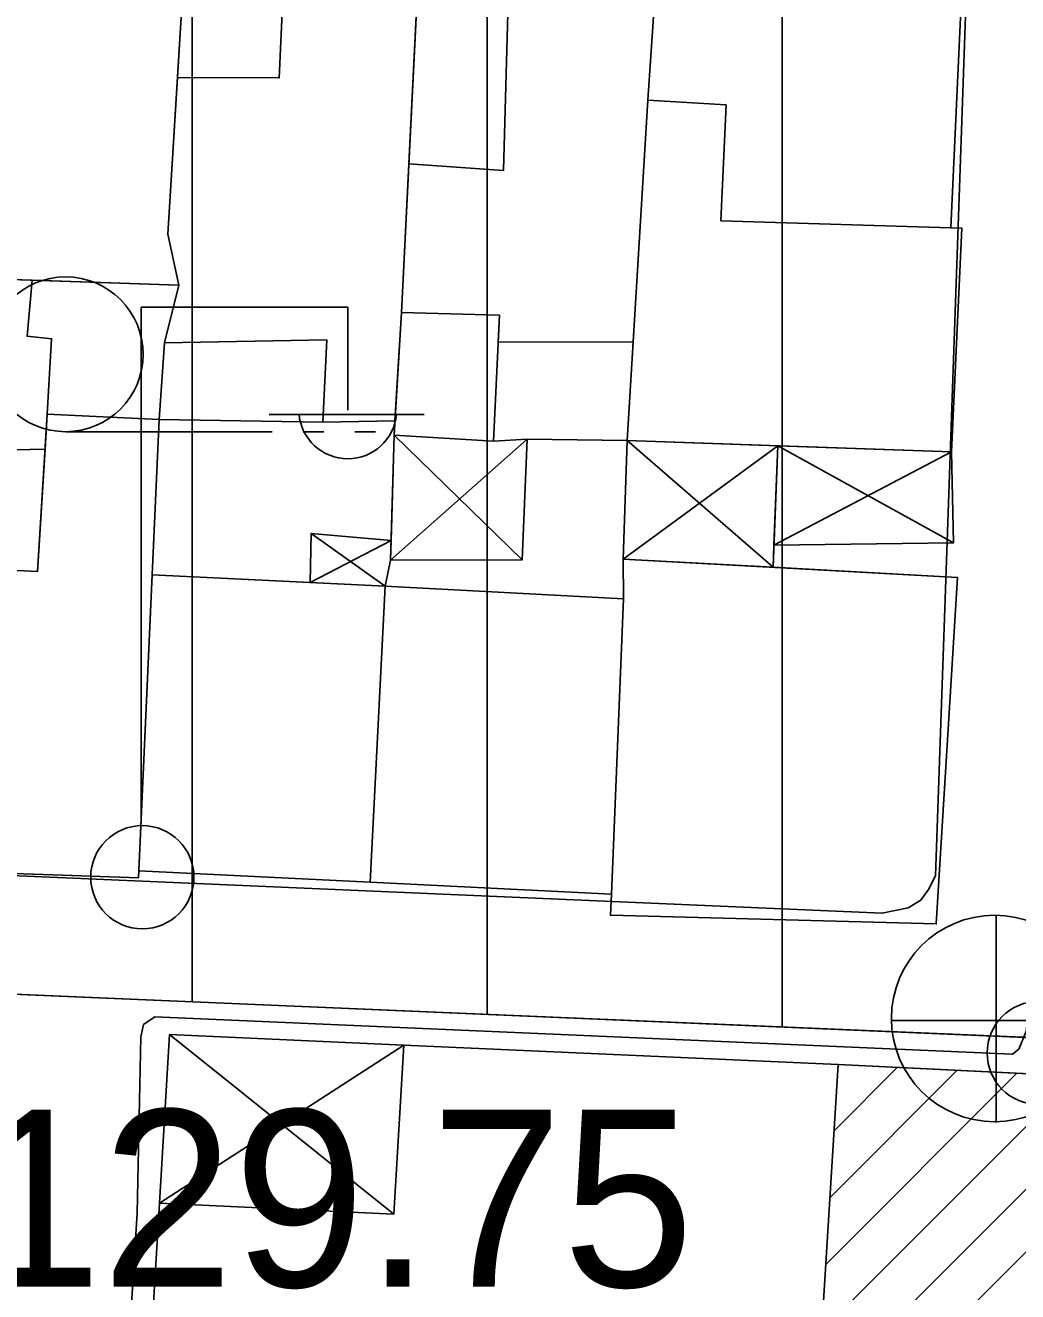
# Model space of a CAD drawing. Extents: x 417997 to 421451, y 4451742 to 4455216.
# Drawn here: x 420767.99 to 420801.64, y 4452461.2 to 4452504.14 of the extents above; entities that cross this region are included whole.
import ezdxf

# ---------------------------------------------------------------- set-up
doc = ezdxf.new("R2010")
doc.units = 0
for name, color, linetype in [('ADA', 7, 'Continuous'), ('B_Mesken', 7, 'Continuous'), ('B_Okul', 7, 'Continuous'), ('B_Sundurma', 7, 'Continuous'), ('B_Tarama', 7, 'Continuous'), ('B_Teras', 7, 'Continuous'), ('PL_KON_MEV_350', 7, 'Continuous'), ('PL_SAY_ILKOGRETIM', 7, 'Continuous'), ('S_Elektrik_Diregi', 7, 'Continuous'), ('S_Rogar_Kapagi', 7, 'Continuous'), ('S_Tek_Agac', 7, 'Continuous'), ('Sinir_Duvar_tek_tarafa_ait', 7, 'Continuous'), ('TR_ORTAYOGUNKONUT', 7, 'Continuous'), ('Y_Kot_Noktasi', 7, 'Continuous'), ('Yol_Sose', 7, 'Continuous')]:
    doc.layers.add(name, color=color, linetype=linetype)

msp = doc.modelspace()

# ---------------------------------------------------------------- linework, layer by layer
at = {"layer": 'ADA'}
msp.add_line((420766.279, 4452471.348), (420806.634, 4452469.622), dxfattribs=at)
msp.add_line((420766.279, 4452471.348), (420806.634, 4452469.622), dxfattribs=at)
at = {"layer": 'B_Mesken'}
for points in [[(420765.123, 4452495.599), (420773.196, 4452495.333), (420772.819, 4452497.057), (420773.402, 4452506.455), (420773.394, 4452506.953), (420765.422, 4452507.142)], [(420773.402, 4452506.47), (420773.401, 4452506.455), (420773.149, 4452502.378), (420772.819, 4452497.057), (420773.196, 4452495.333), (420768.225, 4452495.497), (420765.123, 4452495.599), (420765.422, 4452507.142), (420773.394, 4452506.953)], [(420772.53, 4452490.78), (420778.081, 4452490.684), (420780.521, 4452490.727), (420780.747, 4452494.404), (420780.996, 4452499.451), (420781.289, 4452505.38), (420781.324, 4452506.23), (420776.761, 4452506.075), (420773.402, 4452506.47), (420773.149, 4452502.378), (420772.819, 4452497.057), (420773.196, 4452495.333), (420772.707, 4452493.372)], [(420781.325, 4452506.23), (420781.289, 4452505.38), (420780.997, 4452499.451), (420780.747, 4452494.404), (420780.521, 4452490.727), (420778.081, 4452490.684), (420772.53, 4452490.78), (420772.707, 4452493.372), (420773.196, 4452495.333), (420772.819, 4452497.057), (420773.149, 4452502.378), (420773.401, 4452506.455), (420773.402, 4452506.47), (420776.761, 4452506.075)], [(420780.747, 4452494.404), (420784.067, 4452494.31), (420784.023, 4452493.403), (420788.594, 4452493.408), (420789.092, 4452501.607), (420789.357, 4452505.448), (420789.401, 4452506.042), (420781.33, 4452506.501), (420781.32, 4452506.007)], [(420789.357, 4452505.448), (420789.092, 4452501.607), (420788.594, 4452493.408), (420784.023, 4452493.403), (420784.067, 4452494.31), (420780.747, 4452494.404), (420780.997, 4452499.451), (420781.289, 4452505.38), (420781.32, 4452506.007), (420781.325, 4452506.23), (420781.33, 4452506.501), (420789.401, 4452506.042)], [(420799.369, 4452497.273), (420799.741, 4452497.262), (420799.396, 4452489.679), (420788.391, 4452490.061), (420789.092, 4452501.607), (420789.357, 4452505.448), (420799.719, 4452504.903)], [(420799.369, 4452497.273), (420799.741, 4452497.262), (420799.396, 4452489.68), (420793.499, 4452489.884), (420788.391, 4452490.061), (420788.594, 4452493.408), (420789.092, 4452501.607), (420789.357, 4452505.448), (420799.719, 4452504.903)], [(420765.123, 4452495.599), (420764.837, 4452490.911), (420767.136, 4452490.787), (420767.101, 4452489.74), (420768.657, 4452489.772), (420768.73, 4452490.96), (420768.881, 4452493.515), (420768.051, 4452493.599), (420768.225, 4452495.497)], [(420768.225, 4452495.497), (420768.051, 4452493.599), (420768.881, 4452493.515), (420768.73, 4452490.96), (420768.657, 4452489.773), (420767.101, 4452489.74), (420767.136, 4452490.788), (420764.837, 4452490.911), (420764.861, 4452491.303), (420765.123, 4452495.599)], [(420788.594, 4452493.408), (420784.023, 4452493.403), (420784.067, 4452494.31), (420780.747, 4452494.404), (420780.521, 4452490.727), (420780.492, 4452490.243), (420783.862, 4452490.046), (420785.005, 4452490.112), (420788.391, 4452490.061)], [(420788.594, 4452493.408), (420788.391, 4452490.061), (420785.005, 4452490.112), (420783.862, 4452490.046), (420780.492, 4452490.243), (420780.521, 4452490.727), (420780.747, 4452494.404), (420784.067, 4452494.31), (420784.023, 4452493.403)], [(420764.443, 4452485.821), (420768.404, 4452485.629), (420768.73, 4452490.96), (420772.53, 4452490.78), (420771.826, 4452475.235), (420763.72, 4452475.519), (420763.736, 4452475.664)], [(420772.53, 4452490.78), (420772.291, 4452485.511), (420771.837, 4452475.477), (420771.826, 4452475.235), (420763.72, 4452475.519), (420763.736, 4452475.664), (420764.443, 4452485.821), (420768.404, 4452485.629), (420768.657, 4452489.773), (420768.73, 4452490.96)], [(420788.265, 4452486.046), (420788.267, 4452484.701), (420787.87, 4452474.679), (420787.825, 4452473.965), (420798.875, 4452473.671), (420799.596, 4452485.419)], [(420793.341, 4452485.765), (420799.596, 4452485.419), (420798.875, 4452473.671), (420787.825, 4452473.965), (420787.87, 4452474.679), (420788.268, 4452484.701), (420788.265, 4452486.046)], [(420779.686, 4452475.084), (420771.837, 4452475.477), (420772.291, 4452485.511), (420780.196, 4452485.127)], [(420777.643, 4452485.251), (420780.196, 4452485.127), (420779.686, 4452475.084), (420771.837, 4452475.477), (420772.291, 4452485.511)], [(420788.267, 4452484.701), (420780.196, 4452485.127), (420779.686, 4452475.084), (420787.87, 4452474.679)], [(420788.268, 4452484.701), (420787.87, 4452474.679), (420779.686, 4452475.084), (420780.196, 4452485.127)]]:
    msp.add_lwpolyline(points, close=True, dxfattribs=at)
at = {"layer": 'B_Okul'}
for points in [[(420795.545, 4452468.911), (420794.158, 4452446.465), (420810.141, 4452445.706), (420811.446, 4452468.125)], [(420803.217, 4452468.532), (420811.446, 4452468.125), (420810.141, 4452445.706), (420794.158, 4452446.465), (420795.546, 4452468.911)]]:
    msp.add_lwpolyline(points, close=True, dxfattribs=at)
at = {"layer": 'B_Sundurma'}
for p, q in [((420785.005, 4452490.112), (420780.376, 4452486.011)), ((420780.492, 4452490.243), (420784.839, 4452486.021)), ((420788.391, 4452490.061), (420793.341, 4452485.765)), ((420788.265, 4452486.046), (420793.499, 4452489.884)), ((420793.37, 4452486.521), (420799.396, 4452489.679)), ((420793.499, 4452489.884), (420799.456, 4452486.592)), ((420780.196, 4452485.127), (420777.683, 4452486.917)), ((420780.394, 4452486.675), (420777.643, 4452485.251)), ((420780.488, 4452463.836), (420772.881, 4452469.918)), ((420772.536, 4452464.203), (420780.826, 4452469.565))]:
    msp.add_line(p, q, dxfattribs=at)
for points in [[(420785.005, 4452490.112), (420783.862, 4452490.046), (420780.492, 4452490.243), (420780.376, 4452486.011), (420784.839, 4452486.021)], [(420785.005, 4452490.112), (420784.839, 4452486.021), (420780.376, 4452486.011), (420780.394, 4452486.675), (420780.492, 4452490.243), (420783.862, 4452490.046)], [(420788.265, 4452486.046), (420788.391, 4452490.061), (420793.499, 4452489.884), (420793.341, 4452485.765)], [(420793.499, 4452489.884), (420793.37, 4452486.52), (420793.341, 4452485.765), (420788.265, 4452486.046), (420788.391, 4452490.061)], [(420793.499, 4452489.884), (420793.37, 4452486.521), (420799.456, 4452486.592), (420799.396, 4452489.679)], [(420799.396, 4452489.68), (420799.456, 4452486.592), (420793.37, 4452486.52), (420793.499, 4452489.884)], [(420780.196, 4452485.127), (420780.376, 4452486.011), (420780.394, 4452486.675), (420777.683, 4452486.917), (420777.643, 4452485.251)], [(420780.196, 4452485.127), (420777.643, 4452485.251), (420777.683, 4452486.917), (420780.394, 4452486.675), (420780.376, 4452486.011)], [(420772.536, 4452464.203), (420780.488, 4452463.836), (420780.826, 4452469.565), (420772.881, 4452469.918)], [(420772.536, 4452464.203), (420772.881, 4452469.918), (420780.826, 4452469.565), (420780.488, 4452463.836)]]:
    msp.add_lwpolyline(points, close=True, dxfattribs=at)
at = {"layer": 'B_Tarama'}
for p, q in [((420794.986, 4452459.866), (420803.631, 4452468.511)), ((420795.126, 4452462.127), (420801.61, 4452468.611)), ((420795.266, 4452464.388), (420799.588, 4452468.711)), ((420795.406, 4452466.65), (420797.567, 4452468.811)), ((420794.707, 4452455.344), (420807.674, 4452468.312)), ((420794.847, 4452457.605), (420805.653, 4452468.411))]:
    msp.add_line(p, q, dxfattribs=at)
at = {"layer": 'B_Teras'}
for points in [[(420773.149, 4452502.378), (420776.599, 4452502.358), (420776.761, 4452506.075), (420773.402, 4452506.47)], [(420780.996, 4452499.451), (420784.2, 4452499.217), (420784.372, 4452505.384), (420781.289, 4452505.38)], [(420788.391, 4452490.061), (420799.396, 4452489.679), (420799.741, 4452497.262), (420791.574, 4452497.517), (420791.749, 4452501.446), (420789.092, 4452501.607)], [(420780.747, 4452494.404), (420784.067, 4452494.31), (420783.862, 4452490.046), (420780.492, 4452490.243)], [(420778.209, 4452493.481), (420778.081, 4452490.684), (420772.53, 4452490.78), (420772.707, 4452493.372)]]:
    msp.add_lwpolyline(points, close=True, dxfattribs=at)
at = {"layer": 'PL_KON_MEV_350'}
msp.add_lwpolyline([(420816.209, 4452610.426), (420806.634, 4452469.622), (420766.279, 4452471.348), (420765.861, 4452435.833), (420655.244, 4452441.924), (420633.647, 4452550.087), (420735.36, 4452545.722), (420739.671, 4452613.403)], close=True, dxfattribs=at)
at = {"layer": 'PL_SAY_ILKOGRETIM'}
msp.add_lwpolyline([(420765.441, 4452400.081), (420765.861, 4452435.833), (420766.279, 4452471.348), (420806.634, 4452469.622), (420848.099, 4452467.848), (420843.306, 4452403.742), (420832.594, 4452394.585)], close=True, dxfattribs=at)
msp.add_lwpolyline([(420765.441, 4452400.081), (420765.861, 4452435.833), (420766.279, 4452471.348), (420806.634, 4452469.622), (420848.099, 4452467.848), (420843.306, 4452403.742), (420832.594, 4452394.585)], close=True, dxfattribs=at)
at = {"layer": 'S_Elektrik_Diregi'}
for p, q in [((420771.921, 4452477.091), (420771.921, 4452494.591)), ((420771.921, 4452494.591), (420778.921, 4452494.591)), ((420778.921, 4452491.091), (420778.921, 4452494.591)), ((420776.261, 4452490.951), (420781.511, 4452490.951))]:
    msp.add_line(p, q, dxfattribs=at)
for centre in [(420771.957, 4452475.256), (420802.351, 4452469.298)]:
    msp.add_circle(centre, 1.75, dxfattribs=at)
msp.add_arc((420778.922, 4452491.104), 1.658, 184.8384, 355.1464, dxfattribs=at)
at = {"layer": 'S_Rogar_Kapagi'}
for p, q in [((420800.907, 4452466.937), (420800.907, 4452473.937)), ((420797.337, 4452470.402), (420804.337, 4452470.402))]:
    msp.add_line(p, q, dxfattribs=at)
msp.add_circle((420800.854, 4452470.466), 3.5, dxfattribs=at)
at = {"layer": 'S_Tek_Agac'}
for p, q in [((420769.358, 4452490.363), (420776.358, 4452490.363)), ((420777.408, 4452490.363), (420778.108, 4452490.363)), ((420779.158, 4452490.363), (420779.858, 4452490.363))]:
    msp.add_line(p, q, dxfattribs=at)
msp.add_circle((420769.358, 4452492.988), 2.625, dxfattribs=at)
at = {"layer": 'Sinir_Duvar_tek_tarafa_ait'}
for points in [[(420780.826, 4452469.565), (420795.545, 4452468.911)], [(420771.552, 4452438.747), (420771.615, 4452439.826), (420771.095, 4452439.815), (420772.333, 4452454.923), (420771.981, 4452454.996), (420772.536, 4452464.203)]]:
    msp.add_lwpolyline(points, dxfattribs=at)
at = {"layer": 'TR_ORTAYOGUNKONUT'}
for p, q in [((420773.647, 4452471.033), (420773.647, 4452612.082)), ((420773.647, 4452471.033), (420773.647, 4452612.082)), ((420783.647, 4452470.605), (420783.647, 4452611.693)), ((420783.647, 4452470.605), (420783.647, 4452611.693)), ((420793.647, 4452470.177), (420793.647, 4452611.304)), ((420793.647, 4452470.177), (420793.647, 4452611.304))]:
    msp.add_line(p, q, dxfattribs=at)
at = {"layer": 'Yol_Sose'}
for points in [[(420746.16, 4452508.581), (420798.888, 4452505.558), (420799.272, 4452505.482), (420799.632, 4452505.293), (420799.815, 4452504.907), (420799.864, 4452504.465), (420798.846, 4452475.307), (420798.617, 4452474.837), (420798.347, 4452474.483), (420797.922, 4452474.222), (420797.047, 4452474.043), (420745.821, 4452476.254)], [(420803.8, 4452504.998), (420801.936, 4452470.06), (420801.679, 4452469.43), (420801.455, 4452469.252), (420772.379, 4452470.522), (420772.002, 4452470.258), (420771.907, 4452469.843), (420771.778, 4452463.882)], [(420771.778, 4452463.882), (420770.344, 4452440.788), (420769.906, 4452430.827), (420768.924, 4452411.237), (420768.416, 4452400.761), (420768.544, 4452400.071), (420768.748, 4452399.748), (420768.964, 4452399.586)]]:
    msp.add_lwpolyline(points, dxfattribs=at)

# ---------------------------------------------------------------- texts
at = {"layer": 'Y_Kot_Noktasi'}
msp.add_text('129.75 ', height=6, dxfattribs=at).set_placement((420766.125, 4452461.369))

doc.saveas('drawing.dxf')
